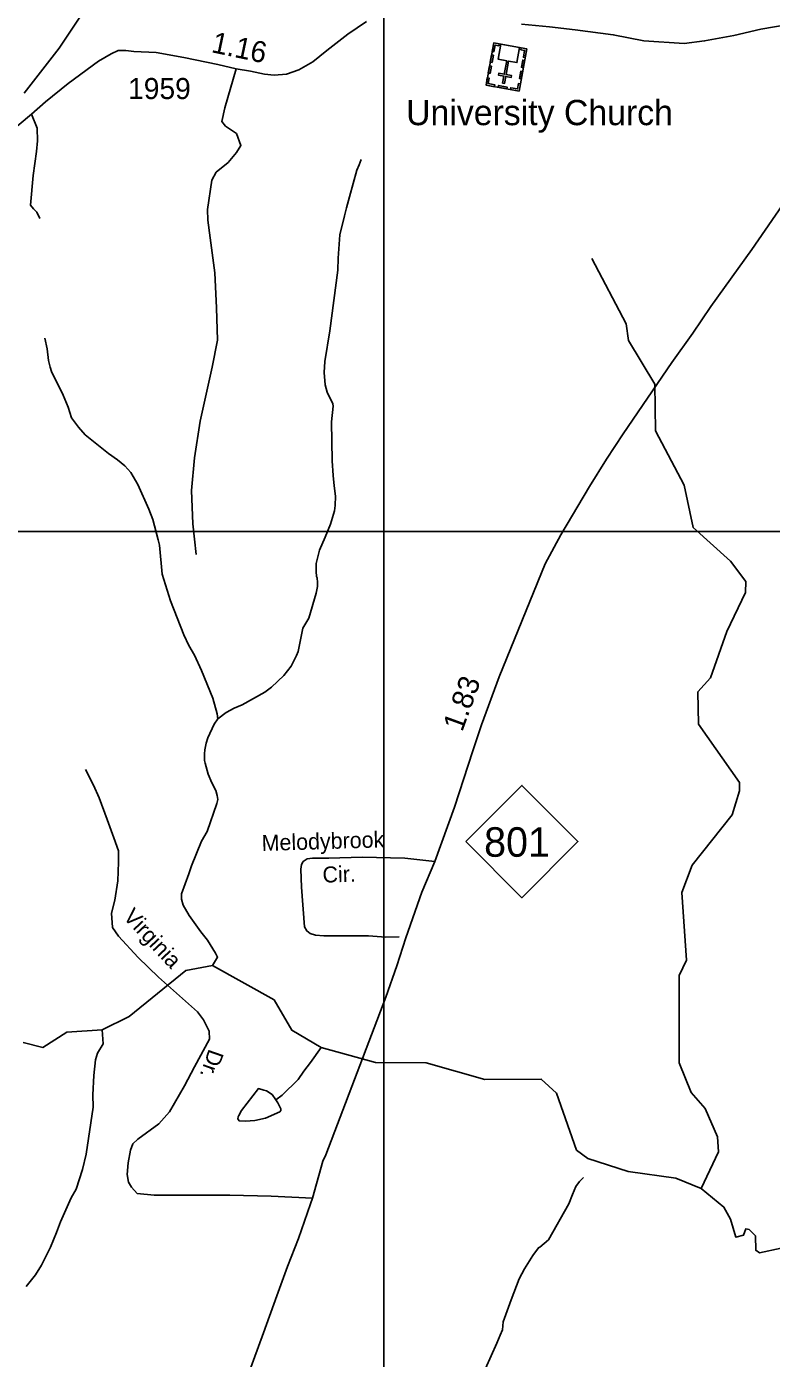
# Model space of a CAD drawing. Extents: x 1473865 to 1648260, y 639067 to 773536.
# Drawn here: x 1521842 to 1526260, y 728401 to 736297 of the extents above; entities that cross this region are included whole.
import ezdxf

# ---------------------------------------------------------------- set-up
doc = ezdxf.new("R2010")
doc.units = 0
for name, color, linetype in [('Exist Cultural Church with Cemetery CELL', 7, 'Continuous'), ('Exist Cultural Church with Cemetery Label', 7, 'Continuous'), ('Exist Hydrographic Creek Single Shore', 7, 'Continuous'), ('Exist Hydrographic Misc Water Feature', 7, 'Continuous'), ('Exist Railroad Mainline', 7, 'Continuous'), ('Exist Road Non-System Type 51', 7, 'Continuous'), ('Exist Road Non-System Type 51 Label', 7, 'Continuous'), ('Exist Road Primary NC Attributed', 7, 'Continuous'), ('Exist Road Primary NC Mileage Hundredths English Label', 7, 'Continuous'), ('Exist Road Primary NC Shield CELL', 7, 'Continuous'), ('Exist Road Primary NC Shield Number Label', 7, 'Continuous'), ('Exist Road Secondary Mileage Hundredths English Label', 7, 'Continuous'), ('Exist Road Secondary Type 51 Attributed', 7, 'Continuous'), ('Exist Road Secondary Type 51 Number Label', 7, 'Continuous'), ('Map Preparation Inset Cut Line', 7, 'Continuous')]:
    doc.layers.add(name, color=color, linetype=linetype)

msp = doc.modelspace()

# ---------------------------------------------------------------- linework, layer by layer
at = {"layer": 'Exist Cultural Church with Cemetery CELL'}
for points in [[(1524763.2, 735914.3), (1524567.3, 735949.9), (1524612.9, 736200.5), (1524808.7, 736164.9)], [(1524645.5, 736194.5), (1524643.4, 736183.2), (1524621.8, 736187.2), (1524614.5, 736147.4), (1524603.6, 736149.4), (1524612.9, 736200.5)], [(1524766.3, 736172.5), (1524656, 736192.6), (1524639.8, 736103.5), (1524689.7, 736094.4), (1524675.2, 736014.2), (1524642.7, 736020.1), (1524640.7, 736009.3), (1524673.2, 736003.4), (1524665.6, 735961.9), (1524677, 735959.8), (1524684.6, 736001.3), (1524717.2, 735995.4), (1524719.1, 736006.2), (1524686.6, 736012.2), (1524701.1, 736092.3), (1524750.1, 736083.4)], [(1524776.2, 736170.7), (1524774.1, 736159.4), (1524795.8, 736155.5), (1524788.6, 736115.7), (1524799.5, 736113.7), (1524808.8, 736164.8)], [(1524611.1, 736127.3), (1524603.4, 736084.7), (1524592.2, 736086.8), (1524599.9, 736129.4)], [(1524796.3, 736096), (1524788.5, 736053.4), (1524777.3, 736055.5), (1524785.1, 736098.1)], [(1524599.3, 736062.5), (1524591.6, 736019.9), (1524580.4, 736021.9), (1524588.1, 736064.5)], [(1524784.2, 736029.9), (1524776.5, 735987.3), (1524765.3, 735989.3), (1524773, 736031.9)], [(1524575, 735992.6), (1524586.2, 735990.6), (1524580.4, 735958.9), (1524620.3, 735951.7), (1524618.3, 735940.7), (1524567.3, 735950)], [(1524690.3, 735927.6), (1524639.3, 735936.9), (1524641.4, 735948.1), (1524692.4, 735938.8)], [(1524770.9, 735957), (1524759.8, 735959), (1524754, 735927.3), (1524714.1, 735934.6), (1524712.1, 735923.6), (1524763.2, 735914.3)]]:
    msp.add_lwpolyline(points, close=True, dxfattribs=at)
at = {"layer": 'Exist Hydrographic Creek Single Shore'}
for points in [[(1525842.7, 729407.5), (1525693.7, 729469.6), (1525410.6, 729508.2), (1525170.6, 729585.2), (1525104.7, 729635.8), (1524984.6, 729973.1), (1524894.6, 730056.9), (1524560.7, 730053.8), (1524212.6, 730152.7), (1523911.6, 730155.6), (1523588.7, 730244.1), (1523414.7, 730346.1), (1523309.7, 730525.5), (1522945.6, 730729.8), (1522786.6, 730700.2), (1522449.6, 730428), (1522289.6, 730349.2), (1522080.6, 730333.7), (1521937.6, 730244.7), (1521821.6, 730273.3)], [(1526318.2, 729053.6), (1526190.2, 729027.1), (1526167.6, 729041.5), (1526165.2, 729126.5), (1526128.8, 729164.2), (1526108.1, 729167.8), (1526093.6, 729130.1), (1526048.6, 729119.2), (1526018.3, 729226.1), (1525978.2, 729297.8), (1525842.7, 729407.5)]]:
    msp.add_lwpolyline(points, dxfattribs=at)
at = {"layer": 'Exist Hydrographic Misc Water Feature'}
for points in [[(1522976.9, 732191.9), (1523026.3, 732229.6), (1523072.9, 732256.5), (1523121.3, 732275.4), (1523255, 732350.2), (1523295.7, 732381.2), (1523367.3, 732449.5), (1523410.6, 732504.5), (1523444, 732567.6), (1523452.6, 732591.4), (1523479.7, 732730.7), (1523517.1, 732789.8), (1523560.4, 732936.7), (1523567.3, 732976.5), (1523567.8, 733000.5), (1523566.5, 733028.5), (1523562.7, 733036.6), (1523559.3, 733066.6), (1523560.4, 733112.6), (1523580.2, 733192.1), (1523613.6, 733269.7), (1523645.7, 733346.5), (1523667.5, 733425.9), (1523672.2, 733457.8), (1523673.5, 733513.7), (1523666.9, 733573.8), (1523660.3, 733636), (1523654.3, 733722.1), (1523651.5, 733954), (1523661.5, 734045.7), (1523657.9, 734059.8), (1523625.5, 734128.5), (1523612.4, 734172.8), (1523608.1, 734246.9), (1523611.6, 734310.7), (1523640.1, 734492.9), (1523687.9, 734852.6), (1523689.5, 734924.6), (1523699.6, 735062.8), (1523727.2, 735175.5), (1523740.3, 735223.2), (1523757.7, 735286.8), (1523801.3, 735445.6), (1523814, 735477.3), (1523826.8, 735509)], [(1526070.8, 731764.7), (1526071.7, 731815.6), (1525827.7, 732161.8), (1525822.7, 732352.4), (1525898.7, 732436.1), (1525994.7, 732710), (1526106.7, 732940.7), (1526107.7, 733006.3), (1526017.7, 733126.4), (1525795.7, 733327.8), (1525741.7, 733578.4), (1525571.7, 733900.2), (1525567.7, 734176), (1525412.7, 734435.2), (1525397.7, 734533.9), (1525195.7, 734922.1)], [(1522976.9, 732191.9), (1522972.2, 732222.9), (1522946.2, 732315.5), (1522880, 732479), (1522838, 732569.8), (1522805.3, 732626.6), (1522774.7, 732691.3), (1522695.3, 732893.1), (1522646.8, 733050.1), (1522630.8, 733222.4), (1522623.5, 733254.5), (1522590.3, 733375.2), (1522567.6, 733435.7), (1522502.9, 733581.2), (1522460.6, 733654.1), (1522425.4, 733692.9), (1522382.2, 733727.9), (1522327.1, 733765.2), (1522189.6, 733876.4), (1522150.6, 733921.2), (1522107.9, 733978.2), (1522088.6, 734040.6), (1522058.9, 734111.3), (1521990.1, 734252.9), (1521982.6, 734277), (1521971.5, 734317.2), (1521965, 734385.4), (1521950.5, 734449.7)], [(1522976.9, 732191.9), (1522954.7, 732161.3), (1522916.9, 732080.3), (1522908.2, 732048.5), (1522899.3, 732008.7), (1522896.7, 731984.8), (1522897.8, 731944.8), (1522901.4, 731928.7), (1522920, 731864.3), (1522941.7, 731814)], [(1522945.6, 730729.8), (1522974.6, 730778.9), (1522963.1, 730803.1), (1522914.5, 730880.1), (1522875.5, 730928.9), (1522807.4, 731026.2), (1522770.6, 731086.9), (1522761.3, 731123.1), (1522761.9, 731155), (1522804.2, 731274.2), (1522821.1, 731321.8), (1522879.3, 731467.8), (1522913.9, 731523.8), (1522971.4, 731690.5), (1522975.6, 731714.4), (1522972, 731738.5), (1522964.3, 731766.6), (1522941.7, 731814)], [(1525842.7, 729407.5), (1525946.6, 729625.3), (1525939.7, 729714.1), (1525866.7, 729883), (1525784.7, 729976.5), (1525712.7, 730152), (1525712.7, 730670.6), (1525755.6, 730761.7), (1525728.7, 731162.7), (1525789.7, 731325.6), (1526027.7, 731622.8), (1526070.8, 731764.7)], [(1522289.6, 730349.2), (1522296.4, 730264.9), (1522263.4, 730209.6), (1522250.6, 730169.9), (1522240.8, 730078.2), (1522234.6, 729962.3), (1522237.2, 729890.3), (1522195.7, 729611.2), (1522173.9, 729519.7), (1522135.7, 729404.6), (1522106.6, 729353.2), (1522043.9, 729210.5), (1522018.7, 729147.1), (1521983, 729059.8), (1521930.8, 728952.9), (1521895.7, 728896), (1521840.4, 728826.8)], [(1523588.7, 730244.1), (1523526.6, 730154), (1523487.5, 730103.3), (1523452.6, 730053.8), (1523358.8, 729961.5), (1523319.8, 729933.3)], [(1523319.8, 729933.3), (1523333.1, 729916.5), (1523343.8, 729892), (1523350.4, 729880.3), (1523349.4, 729870.1), (1523343.3, 729861.4), (1523260.2, 729825.5), (1523195.9, 729810.9), (1523139.7, 729806), (1523103.8, 729808.7), (1523096, 729820.9), (1523096.2, 729832.9), (1523100.4, 729840.8), (1523116.6, 729870.1), (1523217, 730000.1), (1523249.4, 729991.7), (1523264.3, 729986.8), (1523298.4, 729964.4), (1523319.8, 729933.3)], [(1525144.7, 729472.4), (1525121.3, 729449.9), (1525100.7, 729420.3), (1525079.8, 729372.8), (1525058.7, 729317.3), (1524938.5, 729103.8), (1524885.6, 729058.9), (1524877.6, 729055), (1524844.7, 729009.7), (1524795.1, 728930.8), (1524764, 728871.4), (1524715.5, 728748.4), (1524669, 728617.5), (1524664, 728569.6), (1524651.4, 728537.9), (1524630.5, 728490.3), (1524563.6, 728339.7)]]:
    msp.add_lwpolyline(points, dxfattribs=at)
at = {"layer": 'Exist Railroad Mainline'}
msp.add_lwpolyline([(1521827.2, 735901.4), (1522036.2, 736168.9), (1522293.9, 736558.4)], dxfattribs=at)
at = {"layer": 'Exist Road Non-System Type 51'}
for points in [[(1523084.9, 736046.1), (1523017.2, 735814.7), (1523000.8, 735735.1), (1523021.8, 735707.1), (1523087.3, 735662.6), (1523113, 735592.4), (1523087.3, 735550.3), (1523038.2, 735491.8), (1522965.7, 735433.3), (1522940, 735386.5), (1522914.3, 735213.3), (1522916.6, 735150.1), (1522930.7, 735044.8), (1522958.7, 734837.8), (1522968, 734629.5), (1522975.1, 734437.7), (1522942.4, 734277.5), (1522872.3, 733956.9), (1522837.2, 733740.4), (1522820.9, 733546.2), (1522827.9, 733349.7), (1522848.9, 733167.1)], [(1521920, 735160), (1521902.1, 735195.9), (1521884.1, 735216.1), (1521866.2, 735238.5), (1521881.9, 735413.6), (1521901.1, 735555.8), (1521906, 735619.7), (1521904.3, 735694.2), (1521870.7, 735777.2)], [(1523538.9, 729350.8), (1523292.9, 729362.2), (1523047.9, 729368.6), (1522599.8, 729368.6), (1522497.2, 729378.9), (1522463.7, 729414.9), (1522445.9, 729445.1), (1522438.4, 729491.3), (1522445, 729559.2), (1522457.7, 729635.1), (1522472.1, 729672.9), (1522502.2, 729700.7), (1522627.1, 729791.4), (1522689.8, 729862.8), (1522779.4, 730016), (1522838.3, 730129.5), (1522928, 730292.3), (1522924.1, 730341.1), (1522890.9, 730407.2), (1522855.5, 730455.5), (1522625.5, 730661.2), (1522504.1, 730777.4), (1522386.6, 730904.4), (1522351.2, 730954.7), (1522346.3, 731040.5), (1522365.5, 731118.3), (1522383.5, 731231.2), (1522388, 731342.8), (1522387.3, 731409.6), (1522360.4, 731487.3), (1522319.3, 731595.1), (1522272.3, 731724.6), (1522239, 731799.3), (1522191.1, 731892.8)], [(1524262.8, 731346.3), (1524085.9, 731365.6), (1523832.1, 731372.3), (1523634.1, 731366.3), (1523538, 731367.2), (1523505.9, 731361.5), (1523481.8, 731345.7), (1523472, 731327.9), (1523469.5, 731301.8), (1523472.5, 731193.9), (1523490.2, 730959.4), (1523503.9, 730935.3), (1523523.8, 730919.1), (1523556.6, 730909.6), (1523605.5, 730906.2), (1523869.7, 730905.5), (1523973.6, 730898.4), (1524051.4, 730899.6)]]:
    msp.add_lwpolyline(points, dxfattribs=at)
at = {"layer": 'Exist Road Primary NC Attributed'}
msp.add_lwpolyline([(1523128.2, 728227.5), (1523247.2, 728552.4), (1523326.6, 728771.1), (1523389.2, 728946.1), (1523454.5, 729110.6), (1523526.1, 729317.4), (1523538.9, 729350.8), (1523598.9, 729569.5), (1523616.1, 729607.1), (1523972.7, 730542.6), (1524037.4, 730727.2), (1524090.7, 730893.1), (1524187.3, 731164.7), (1524262.8, 731346.3), (1524379.8, 731669.4), (1524488.8, 732002.6), (1524539.8, 732156.8), (1524645.3, 732440.6), (1524918, 733111.7), (1525011.1, 733283.7), (1525180.9, 733569.2), (1525281.1, 733733), (1525380.1, 733883.2), (1525669.9, 734305.9), (1525793.6, 734479.2), (1525900.7, 734637.6), (1526143.5, 734974.4), (1526363.5, 735293.2)], dxfattribs=at)
at = {"layer": 'Exist Road Primary NC Shield CELL'}
msp.add_lwpolyline([(1524446.7, 731464.4), (1524779.7, 731797.4), (1525112.7, 731464.4), (1524779.7, 731131.4)], close=True, dxfattribs=at)
at = {"layer": 'Exist Road Secondary Type 51 Attributed'}
for points in [[(1521736.1, 735665), (1521870.7, 735777.2), (1521953.7, 735851.3), (1522088.2, 735959.1), (1522269.5, 736092.9), (1522343.5, 736135.5), (1522386, 736156), (1522430, 736155.3), (1522478, 736149), (1522610.4, 736143), (1522773.9, 736114.6), (1522977.1, 736071.7), (1523084.9, 736046.1), (1523169.7, 736032.1), (1523252.9, 736015.5), (1523311.1, 736008.8), (1523384.3, 736015.5), (1523457.5, 736040.5), (1523539, 736088.8), (1523622.2, 736155.4), (1523747, 736251.9), (1523858.4, 736326.9)], [(1524778.5, 736311.2), (1524943.9, 736295.7), (1525096, 736277.3), (1525322.2, 736249), (1525503, 736213.2), (1525742.6, 736197.7), (1525863.3, 736212.6), (1526036.7, 736244.1), (1526197.3, 736281.9), (1526416.9, 736320.2)]]:
    msp.add_lwpolyline(points, dxfattribs=at)
at = {"layer": 'Map Preparation Inset Cut Line'}
for points in [[(1523960.8, 742996.2), (1531367.7, 742996.2), (1531367.7, 733302.7), (1523960.8, 733302.7), (1523960.8, 742996.2)], [(1492500.1, 733302.7), (1523960.8, 733302.7), (1523960.8, 717190.1), (1492500.1, 717190.1), (1492500.1, 733302.7)]]:
    msp.add_lwpolyline(points, dxfattribs=at)

# ---------------------------------------------------------------- texts
at = {"layer": 'Exist Cultural Church with Cemetery Label'}
msp.add_text('University Church', height=150, dxfattribs=at).set_placement((1524093.1, 735712.5))
at = {"layer": 'Exist Road Non-System Type 51 Label'}
for s, rotation, p in [('Melodybrook', 1.73665, (1523237.7, 731408.8)), ('Cir.', 1.73665, (1523598.7, 731220.9)), ('Virginia', 313.10968, (1522410.1, 731014.2)), ('Dr.', 250.76351, (1522924, 730239.6))]:
    msp.add_text(s, height=95, rotation=rotation, dxfattribs=at).set_placement(p)
at = {"layer": 'Exist Road Primary NC Mileage Hundredths English Label'}
msp.add_text('1.83', height=125, rotation=70.01958, dxfattribs=at).set_placement((1524425.9, 732111.1))
at = {"layer": 'Exist Road Primary NC Shield Number Label'}
msp.add_text('801', height=175, dxfattribs=at).set_placement((1524555.8, 731374.7))
at = {"layer": 'Exist Road Secondary Mileage Hundredths English Label'}
msp.add_text('1.16', height=125, rotation=348.07368, dxfattribs=at).set_placement((1522933, 736145.9))
at = {"layer": 'Exist Road Secondary Type 51 Number Label'}
msp.add_text('1959', height=125, dxfattribs=at).set_placement((1522444.2, 735867.3))

doc.saveas('drawing.dxf')
